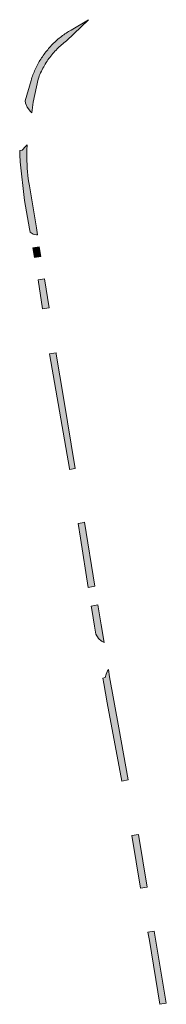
# Model space of a CAD drawing. Extents: x 97094 to 109644, y 463509 to 471969.
# Tile 299 of 362: x 103668 to 103711, y 469863 to 470153. Entities that reach past the tile are written whole.
import ezdxf

# ---------------------------------------------------------------- set-up
doc = ezdxf.new("R2010")
doc.units = 0
doc.layers.add('109 Onkruidbestrijding elementen', color=6, linetype='Continuous', lineweight=20, true_color=0xff00ff)

msp = doc.modelspace()

# ---------------------------------------------------------------- hatches: boundary and pattern name
at = {"layer": '109 Onkruidbestrijding elementen', "true_color": 0xff00ff}
for points in [[(103677.93, 470143), (103678.23, 470143.34), (103678.54, 470143.67), (103678.86, 470144), (103679.18, 470144.32), (103679.51, 470144.63), (103679.84, 470144.94), (103680.18, 470145.24), (103680.53, 470145.54), (103680.88, 470145.83), (103681.23, 470146.11), (103681.59, 470146.39), (103688.1, 470152.61), (103682.98, 470149.58), (103682.61, 470149.36), (103682.24, 470149.14), (103681.88, 470148.91), (103681.52, 470148.67), (103681.16, 470148.43), (103680.81, 470148.18), (103680.46, 470147.93), (103680.12, 470147.67), (103679.78, 470147.4), (103679.44, 470147.13), (103679.11, 470146.85), (103678.79, 470146.57), (103678.47, 470146.28), (103678.15, 470145.99), (103677.84, 470145.69), (103677.54, 470145.39), (103677.24, 470145.08), (103676.94, 470144.76), (103676.65, 470144.45), (103676.37, 470144.12), (103676.09, 470143.79), (103675.81, 470143.46), (103675.54, 470143.12), (103675.28, 470142.78), (103675.03, 470142.44), (103674.78, 470142.08), (103674.53, 470141.73), (103674.29, 470141.37), (103674.06, 470141.01), (103673.83, 470140.64), (103673.61, 470140.27), (103673.4, 470139.9), (103673.19, 470139.52), (103672.99, 470139.14), (103672.8, 470138.75), (103672.61, 470138.37), (103672.43, 470137.98), (103672.25, 470137.58), (103672.08, 470137.19), (103671.92, 470136.79), (103671.77, 470136.38), (103671.62, 470135.98), (103671.48, 470135.57), (103671.34, 470135.16), (103671.21, 470134.75), (103669.51, 470128.76), (103669.53, 470128.02), (103670.04, 470126.9), (103671.05, 470125.56), (103671.42, 470125.23), (103671.84, 470128.3), (103673.26, 470135.15), (103673.44, 470135.62), (103673.62, 470136.08), (103673.81, 470136.53), (103674.02, 470136.99), (103674.23, 470137.44), (103674.45, 470137.88), (103674.68, 470138.32), (103674.91, 470138.76), (103675.15, 470139.17), (103675.39, 470139.57), (103675.65, 470139.98), (103675.91, 470140.37), (103676.17, 470140.76), (103676.45, 470141.15), (103676.73, 470141.53), (103677.02, 470141.91), (103677.31, 470142.28), (103677.62, 470142.64), (103677.93, 470143)], [(103673.07, 470089.35), (103672.76, 470091.41), (103670.7, 470103.7), (103670.53, 470104.74), (103670.39, 470105.79), (103670.27, 470106.83), (103670.17, 470107.88), (103670.09, 470108.93), (103670.03, 470109.99), (103669.99, 470111.04), (103669.97, 470112.09), (103669.97, 470113.15), (103669.99, 470114.2), (103670.08, 470115.78), (103669.46, 470115.23), (103668.66, 470114.33), (103668.59, 470114.18), (103667.87, 470114.17), (103667.92, 470112.83), (103667.99, 470110.75), (103669.32, 470099.45), (103670.76, 470091.09), (103670.93, 470090.11), (103671.87, 470089.53), (103672.76, 470089.29), (103673.07, 470089.35)], [(103672.21, 470082.66), (103674.05, 470082.95), (103673.61, 470085.79), (103672.35, 470085.56), (103671.73, 470085.44), (103672.21, 470082.66)], [(103674.59, 470067.53), (103676.56, 470067.85), (103675.14, 470076.36), (103673.27, 470076.04), (103674.59, 470067.53)], [(103680.73, 470041.43), (103678.63, 470054.22), (103678.58, 470054.58), (103676.64, 470054.26), (103676.99, 470052.02), (103682.45, 470020.54), (103682.5, 470020.21), (103684.16, 470020.52), (103680.73, 470041.43)], [(103687.98, 469985.57), (103689.43, 469985.83), (103689.96, 469985.92), (103686.88, 470004.71), (103686.26, 470004.6), (103685, 470004.4), (103685.69, 470000), (103687.98, 469985.57)], [(103690.22, 469971.78), (103690.97, 469970.54), (103691.9, 469969.75), (103692.66, 469969.34), (103691.84, 469974.52), (103690.96, 469979.85), (103690.87, 469980.39), (103688.88, 469980.02), (103689.04, 469979.03), (103689.84, 469974.12), (103690.22, 469971.78)], [(103697.84, 469928.54), (103699.78, 469928.91), (103696.99, 469944.24), (103694.26, 469959.23), (103693.91, 469961.43), (103693.7, 469961), (103693.26, 469960.02), (103693.01, 469959), (103692.33, 469958.88), (103692.59, 469957.28), (103693.52, 469951.61), (103697.84, 469928.54)], [(103703.4, 469897.03), (103705.32, 469897.36), (103702.76, 469912.79), (103700.81, 469912.51), (103703.4, 469897.03)], [(103707.41, 469884.43), (103705.56, 469884.11), (103705.96, 469881.69), (103709.03, 469862.86), (103710.93, 469863.22), (103707.41, 469884.43)]]:
    msp.add_hatch(color=6, dxfattribs=at).paths.add_polyline_path(points)

# ---------------------------------------------------------------- linework, layer by layer
at = {"layer": '109 Onkruidbestrijding elementen', "color": 3, "true_color": 0x00ff00}
for points in [[(103677.93, 470143), (103678.23, 470143.34), (103678.54, 470143.67), (103678.86, 470144), (103679.18, 470144.32), (103679.51, 470144.63), (103679.84, 470144.94), (103680.18, 470145.24), (103680.53, 470145.54), (103680.88, 470145.83), (103681.23, 470146.11), (103681.59, 470146.39), (103688.1, 470152.61), (103682.98, 470149.58), (103682.61, 470149.36), (103682.24, 470149.14), (103681.88, 470148.91), (103681.52, 470148.67), (103681.16, 470148.43), (103680.81, 470148.18), (103680.46, 470147.93), (103680.12, 470147.67), (103679.78, 470147.4), (103679.44, 470147.13), (103679.11, 470146.85), (103678.79, 470146.57), (103678.47, 470146.28), (103678.15, 470145.99), (103677.84, 470145.69), (103677.54, 470145.39), (103677.24, 470145.08), (103676.94, 470144.76), (103676.65, 470144.45), (103676.37, 470144.12), (103676.09, 470143.79), (103675.81, 470143.46), (103675.54, 470143.12), (103675.28, 470142.78), (103675.03, 470142.44), (103674.78, 470142.08), (103674.53, 470141.73), (103674.29, 470141.37), (103674.06, 470141.01), (103673.83, 470140.64), (103673.61, 470140.27), (103673.4, 470139.9), (103673.19, 470139.52), (103672.99, 470139.14), (103672.8, 470138.75), (103672.61, 470138.37), (103672.43, 470137.98), (103672.25, 470137.58), (103672.08, 470137.19), (103671.92, 470136.79), (103671.77, 470136.38), (103671.62, 470135.98), (103671.48, 470135.57), (103671.34, 470135.16), (103671.21, 470134.75), (103669.51, 470128.76), (103669.53, 470128.02), (103670.04, 470126.9), (103671.05, 470125.56), (103671.42, 470125.23), (103671.84, 470128.3), (103673.26, 470135.15), (103673.44, 470135.62), (103673.62, 470136.08), (103673.81, 470136.53), (103674.02, 470136.99), (103674.23, 470137.44), (103674.45, 470137.88), (103674.68, 470138.32), (103674.91, 470138.76), (103675.15, 470139.17), (103675.39, 470139.57), (103675.65, 470139.98), (103675.91, 470140.37), (103676.17, 470140.76), (103676.45, 470141.15), (103676.73, 470141.53), (103677.02, 470141.91), (103677.31, 470142.28), (103677.62, 470142.64), (103677.93, 470143)], [(103673.07, 470089.35), (103672.76, 470091.41), (103670.7, 470103.7), (103670.53, 470104.74), (103670.39, 470105.79), (103670.27, 470106.83), (103670.17, 470107.88), (103670.09, 470108.93), (103670.03, 470109.99), (103669.99, 470111.04), (103669.97, 470112.09), (103669.97, 470113.15), (103669.99, 470114.2), (103670.08, 470115.78), (103669.46, 470115.23), (103668.66, 470114.33), (103668.59, 470114.18), (103667.87, 470114.17), (103667.92, 470112.83), (103667.99, 470110.75), (103669.32, 470099.45), (103670.76, 470091.09), (103670.93, 470090.11), (103671.87, 470089.53), (103672.76, 470089.29), (103673.07, 470089.35)], [(103672.21, 470082.66), (103674.05, 470082.95), (103673.61, 470085.79), (103672.35, 470085.56), (103671.73, 470085.44), (103672.21, 470082.66)], [(103674.59, 470067.53), (103676.56, 470067.85), (103675.14, 470076.36), (103673.27, 470076.04), (103674.59, 470067.53)], [(103680.73, 470041.43), (103678.63, 470054.22), (103678.58, 470054.58), (103676.64, 470054.26), (103676.99, 470052.02), (103682.45, 470020.54), (103682.5, 470020.21), (103684.16, 470020.52), (103680.73, 470041.43)], [(103687.98, 469985.57), (103689.43, 469985.83), (103689.96, 469985.92), (103686.88, 470004.71), (103686.26, 470004.6), (103685, 470004.4), (103685.69, 470000), (103687.98, 469985.57)], [(103690.22, 469971.78), (103690.97, 469970.54), (103691.9, 469969.75), (103692.66, 469969.34), (103691.84, 469974.52), (103690.96, 469979.85), (103690.87, 469980.39), (103688.88, 469980.02), (103689.04, 469979.03), (103689.84, 469974.12), (103690.22, 469971.78)], [(103697.84, 469928.54), (103699.78, 469928.91), (103696.99, 469944.24), (103694.26, 469959.23), (103693.91, 469961.43), (103693.7, 469961), (103693.26, 469960.02), (103693.01, 469959), (103692.33, 469958.88), (103692.59, 469957.28), (103693.52, 469951.61), (103697.84, 469928.54)], [(103703.4, 469897.03), (103705.32, 469897.36), (103702.76, 469912.79), (103700.81, 469912.51), (103703.4, 469897.03)], [(103707.41, 469884.43), (103705.56, 469884.11), (103705.96, 469881.69), (103709.03, 469862.86), (103710.93, 469863.22), (103707.41, 469884.43)]]:
    msp.add_lwpolyline(points, close=True, dxfattribs=at)

doc.saveas('drawing.dxf')
